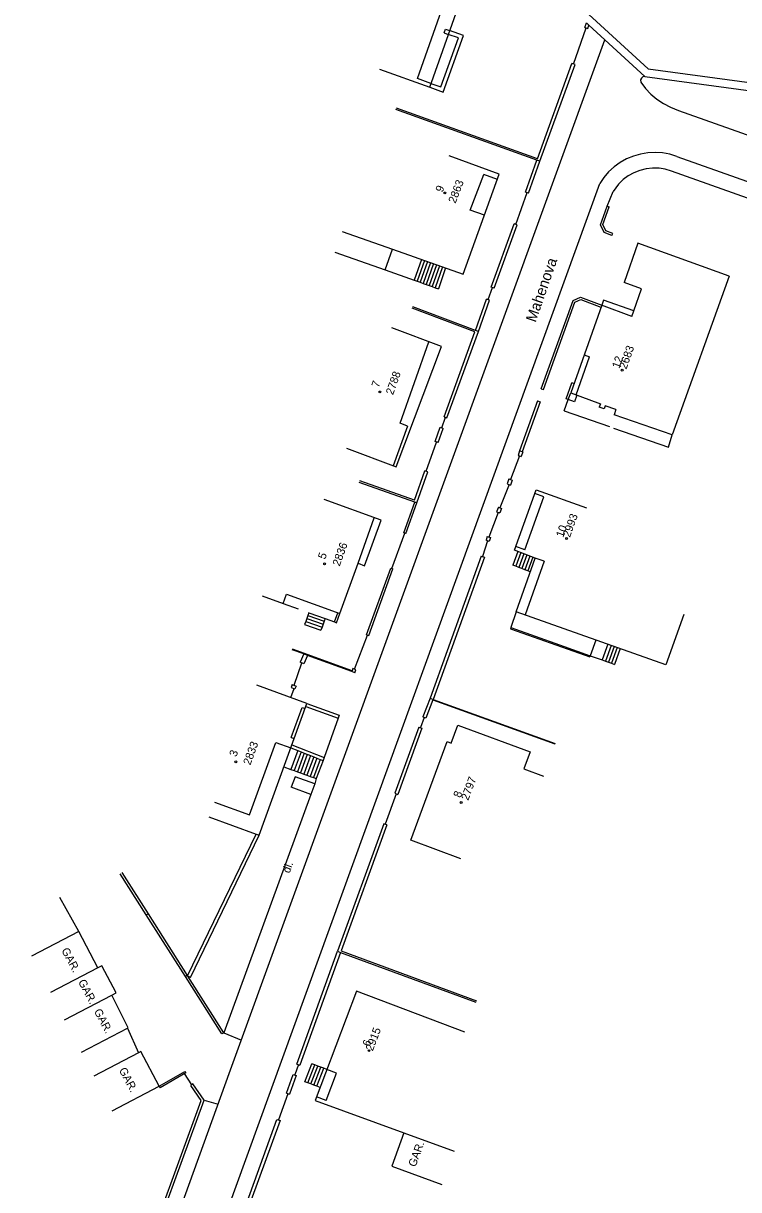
# Model space of a CAD drawing. Extents: x -584400 to -581602, y -1210894 to -1208793.
# Drawn here: x -583374.3 to -583307.2, y -1210426.9 to -1210317.6 of the extents above; entities that cross this region are included whole.
import ezdxf

# ---------------------------------------------------------------- set-up
doc = ezdxf.new("R2010")
doc.units = 0
for name, color, linetype in [('BUDOVY_MĚŘ', 7, 'Continuous'), ('NÁZVY_ULIC_TOK_SMĚR', 7, 'Continuous'), ('POMOC_POPIS', 7, 'Continuous'), ('ROZHRANÍ_PLOCH', 7, 'Continuous'), ('ZN_BUDOV', 7, 'Continuous'), ('ZN_DOPLŇKOVÉ', 7, 'Continuous'), ('Č_POPIS_EVID', 7, 'Continuous')]:
    doc.layers.add(name, color=color, linetype=linetype)

msp = doc.modelspace()

# ---------------------------------------------------------------- linework, layer by layer
at = {"layer": 'BUDOVY_MĚŘ'}
for points in [[(-583340.89, -1210321.89), (-583336.18, -1210323.56), (-583331.81, -1210311.19), (-583336.52, -1210309.52)], [(-583339.66, -1210338.75), (-583333.05, -1210341.08), (-583329.66, -1210331.71), (-583334.36, -1210330.01)], [(-583344.38, -1210337.08), (-583339.66, -1210338.75)], [(-583345.06, -1210339.03), (-583340.35, -1210340.69), (-583339.66, -1210338.75)], [(-583308.13, -1210341.26), (-583316.69, -1210338.18), (-583317.97, -1210341.88)], [(-583308.13, -1210341.26), (-583313.47, -1210356.13), (-583318.9, -1210354.27)], [(-583317.04, -1210344.52), (-583316.33, -1210342.45), (-583317.97, -1210341.88)], [(-583317.04, -1210344.52), (-583319.89, -1210343.51), (-583320.06, -1210344), (-583322.97, -1210352.19), (-583320.18, -1210353.22), (-583320.29, -1210353.53)], [(-583343.99, -1210357.39), (-583339.31, -1210359.15), (-583335.06, -1210347.86), (-583339.74, -1210346.1)], [(-583318.73, -1210353.75), (-583319.73, -1210353.41), (-583319.83, -1210353.69), (-583320.29, -1210353.53)], [(-583318.73, -1210353.75), (-583318.9, -1210354.27)], [(-583312.38, -1210372.97), (-583314.05, -1210377.68), (-583328.07, -1210372.71), (-583326.31, -1210367.68), (-583328.23, -1210366.94), (-583326.19, -1210361.29), (-583321.49, -1210362.99)], [(-583351.87, -1210371.23), (-583349.91, -1210371.94), (-583349.6, -1210371.07), (-583344.59, -1210372.87), (-583342.9, -1210368.17), (-583342.28, -1210368.4), (-583340.74, -1210364.13), (-583346.07, -1210362.21)], [(-583356.87, -1210391.94), (-583352.45, -1210393.55), (-583352.17, -1210393.65), (-583347.68, -1210381.3), (-583352.37, -1210379.59)], [(-583333.27, -1210395.86), (-583337.96, -1210394.12), (-583334.53, -1210384.88), (-583334.17, -1210385.01), (-583333.56, -1210383.35), (-583326.77, -1210385.84), (-583327.36, -1210387.43), (-583325.52, -1210388.11)], [(-583367.29, -1210406.08), (-583369.06, -1210402.67), (-583373.5, -1210404.98)], [(-583367.29, -1210406.08), (-583371.72, -1210408.39)], [(-583365.97, -1210408.63), (-583365.57, -1210408.42), (-583366.9, -1210405.88), (-583367.29, -1210406.08)], [(-583370.4, -1210410.93), (-583365.97, -1210408.63)], [(-583368.82, -1210413.97), (-583364.49, -1210411.71), (-583364.43, -1210411.68), (-583365.97, -1210408.63)], [(-583332.89, -1210412.11), (-583343.05, -1210408.27), (-583346.91, -1210418.5), (-583338.6, -1210421.54)], [(-583365.95, -1210419.47), (-583361.52, -1210417.16), (-583363.25, -1210413.91), (-583363.48, -1210414.03), (-583367.65, -1210416.21)], [(-583338.6, -1210421.54), (-583339.73, -1210424.64), (-583335.04, -1210426.36)], [(-583338.6, -1210421.54), (-583333.9, -1210423.26)]]:
    msp.add_lwpolyline(points, dxfattribs=at)
at = {"layer": 'ROZHRANÍ_PLOCH'}
for points in [[(-583336.06, -1210323.21), (-583337.33, -1210322.76), (-583333.38, -1210311.58)], [(-583334.81, -1210318.49), (-583334.69, -1210318.14), (-583334.31, -1210318.27)], [(-583374.39, -1210469.76), (-583354.84, -1210415.64), (-583319.76, -1210319.13)], [(-583336.18, -1210323.56), (-583334.91, -1210324.03), (-583333.01, -1210318.72), (-583334.31, -1210318.27)], [(-583336.06, -1210323.21), (-583335.13, -1210323.55), (-583333.49, -1210318.95), (-583334.44, -1210318.62)], [(-583334.81, -1210318.49), (-583334.44, -1210318.62)], [(-583316.03, -1210322.56), (-583316.21, -1210322.61), (-583316.34, -1210322.73), (-583316.42, -1210322.89), (-583316.41, -1210323.09), (-583315.96, -1210323.68), (-583315.45, -1210324.21), (-583314.89, -1210324.69), (-583314.27, -1210325.1), (-583313.62, -1210325.45), (-583312.85, -1210325.75), (-583292.67, -1210332.89)], [(-583313.01, -1210330.05), (-583293.77, -1210336.88), (-583274.64, -1210343.78), (-583274.01, -1210344.01), (-583273.4, -1210344.32), (-583272.84, -1210344.7), (-583272.32, -1210345.14), (-583271.87, -1210345.64), (-583271.47, -1210346.19), (-583271.14, -1210346.78), (-583270.88, -1210347.41), (-583270.7, -1210348.06), (-583270.59, -1210348.73), (-583270.57, -1210349.41), (-583270.62, -1210350.09), (-583270.76, -1210350.75), (-583270.94, -1210351.31), (-583322.23, -1210492)], [(-583313.01, -1210330.05), (-583313.68, -1210329.85), (-583314.36, -1210329.72), (-583315.05, -1210329.68), (-583315.74, -1210329.72), (-583316.43, -1210329.83), (-583317.09, -1210330.02), (-583317.73, -1210330.29), (-583318.34, -1210330.63), (-583318.9, -1210331.04), (-583319.41, -1210331.51), (-583319.86, -1210332.03), (-583320.25, -1210332.6)], [(-583294.52, -1210338.18), (-583313.52, -1210331.42), (-583314.1, -1210331.25), (-583314.69, -1210331.16), (-583315.3, -1210331.14), (-583315.9, -1210331.21), (-583316.48, -1210331.36), (-583317.04, -1210331.58), (-583317.57, -1210331.87), (-583318.05, -1210332.23), (-583318.48, -1210332.66), (-583319, -1210333.35)], [(-583331.05, -1210335.56), (-583332.39, -1210335.08), (-583331.1, -1210331.76)], [(-583329.84, -1210332.21), (-583331.1, -1210331.76)], [(-583348.95, -1210488.05), (-583367.37, -1210480.88), (-583368.02, -1210480.61), (-583368.64, -1210480.27), (-583369.21, -1210479.87), (-583369.73, -1210479.4), (-583370.2, -1210478.87), (-583370.6, -1210478.3), (-583370.93, -1210477.68), (-583371.2, -1210477.03), (-583371.38, -1210476.36), (-583371.49, -1210475.67), (-583371.52, -1210474.97), (-583371.47, -1210474.27), (-583371.35, -1210473.63), (-583354.33, -1210426.52), (-583320.25, -1210332.6)], [(-583319.54, -1210334.7), (-583319, -1210333.35)], [(-583336.95, -1210339.7), (-583337.64, -1210341.65)], [(-583336.67, -1210339.8), (-583337.35, -1210341.75)], [(-583336.38, -1210339.9), (-583337.07, -1210341.85)], [(-583336.1, -1210340), (-583336.79, -1210341.95)], [(-583340.35, -1210340.69), (-583337.64, -1210341.65)], [(-583335.82, -1210340.1), (-583336.5, -1210342.05)], [(-583335.54, -1210340.2), (-583336.22, -1210342.15)], [(-583335.25, -1210340.3), (-583335.94, -1210342.25)], [(-583334.97, -1210340.4), (-583335.66, -1210342.35)], [(-583334.69, -1210340.5), (-583335.37, -1210342.45)], [(-583337.64, -1210341.65), (-583337.35, -1210341.75)], [(-583337.35, -1210341.75), (-583337.07, -1210341.85)], [(-583337.07, -1210341.85), (-583336.79, -1210341.95)], [(-583336.79, -1210341.95), (-583336.5, -1210342.05)], [(-583336.5, -1210342.05), (-583336.22, -1210342.15)], [(-583336.22, -1210342.15), (-583335.94, -1210342.25)], [(-583335.94, -1210342.25), (-583335.66, -1210342.35)], [(-583335.66, -1210342.35), (-583335.37, -1210342.45)], [(-583317.24, -1210345.04), (-583320.07, -1210344)], [(-583317.24, -1210345.04), (-583317.04, -1210344.52)], [(-583338.27, -1210355.31), (-583338.94, -1210355.04), (-583336.25, -1210347.41)], [(-583322.45, -1210352.38), (-583321.19, -1210348.82)], [(-583321.71, -1210348.63), (-583321.19, -1210348.82)], [(-583323.2, -1210352.84), (-583323.38, -1210352.77), (-583322.85, -1210351.28)], [(-583322.67, -1210351.34), (-583322.85, -1210351.28)], [(-583323.57, -1210353.89), (-583323.2, -1210352.84)], [(-583323.2, -1210352.84), (-583322.97, -1210352.19)], [(-583322.38, -1210352.41), (-583322.61, -1210353.06), (-583323.2, -1210352.84)], [(-583323.57, -1210353.89), (-583319.34, -1210355.37)], [(-583338.27, -1210355.31), (-583339.6, -1210359.05)], [(-583318.96, -1210355.5), (-583313.81, -1210357.28), (-583313.47, -1210356.13)], [(-583327.26, -1210366.9), (-583325.47, -1210361.95), (-583326.32, -1210361.64)], [(-583342.9, -1210368.17), (-583341.37, -1210363.9)], [(-583327.91, -1210367.06), (-583328.4, -1210368.34)], [(-583327.63, -1210367.17), (-583328.12, -1210368.45)], [(-583327.26, -1210366.9), (-583328.11, -1210366.59)], [(-583327.35, -1210367.28), (-583327.84, -1210368.56)], [(-583327.07, -1210367.38), (-583327.56, -1210368.67)], [(-583328.12, -1210368.45), (-583328.4, -1210368.34)], [(-583327.84, -1210368.56), (-583328.12, -1210368.45)], [(-583326.79, -1210367.49), (-583327.28, -1210368.77)], [(-583325.46, -1210367.97), (-583327.22, -1210373.01)], [(-583326.51, -1210367.6), (-583327, -1210368.88)], [(-583325.46, -1210367.97), (-583326.31, -1210367.68)], [(-583327.56, -1210368.67), (-583327.84, -1210368.56)], [(-583327.28, -1210368.77), (-583327.56, -1210368.67)], [(-583327, -1210368.88), (-583327.28, -1210368.77)], [(-583326.76, -1210368.97), (-583327, -1210368.88)], [(-583349.91, -1210371.94), (-583348.5, -1210372.44)], [(-583347.5, -1210372.8), (-583347.59, -1210373.05)], [(-583347.56, -1210372.78), (-583347.5, -1210372.8)], [(-583347.5, -1210372.8), (-583345.98, -1210373.35)], [(-583345.09, -1210373.67), (-583344.78, -1210372.8)], [(-583328.07, -1210372.71), (-583328.57, -1210374.2)], [(-583347.8, -1210373.62), (-583347.9, -1210373.9), (-583346.38, -1210374.45)], [(-583347.7, -1210373.34), (-583347.8, -1210373.62)], [(-583347.8, -1210373.62), (-583346.27, -1210374.16)], [(-583347.59, -1210373.05), (-583347.7, -1210373.34)], [(-583347.7, -1210373.34), (-583346.17, -1210373.88)], [(-583347.59, -1210373.05), (-583346.07, -1210373.6)], [(-583346.17, -1210373.88), (-583346.27, -1210374.16)], [(-583346.07, -1210373.6), (-583346.17, -1210373.88)], [(-583345.98, -1210373.35), (-583346.07, -1210373.6)], [(-583345.98, -1210373.35), (-583345.09, -1210373.67)], [(-583345.09, -1210373.67), (-583344.91, -1210373.74), (-583344.59, -1210372.87)], [(-583346.27, -1210374.16), (-583346.38, -1210374.45)], [(-583328.57, -1210374.2), (-583328.6, -1210374.3), (-583324.89, -1210375.61), (-583321.17, -1210376.93)], [(-583328.57, -1210374.2), (-583324.02, -1210375.81), (-583321.14, -1210376.83)], [(-583320.61, -1210375.36), (-583321.14, -1210376.83)], [(-583319.5, -1210375.75), (-583320.03, -1210377.22)], [(-583319.18, -1210375.86), (-583319.7, -1210377.34)], [(-583318.9, -1210375.96), (-583319.42, -1210377.44)], [(-583318.62, -1210376.06), (-583319.14, -1210377.54)], [(-583321.14, -1210376.83), (-583321.17, -1210376.93)], [(-583321.14, -1210376.83), (-583320.03, -1210377.22)], [(-583320.03, -1210377.22), (-583319.7, -1210377.34)], [(-583318.33, -1210376.16), (-583318.86, -1210377.64)], [(-583319.7, -1210377.34), (-583319.42, -1210377.44)], [(-583319.42, -1210377.44), (-583319.14, -1210377.54)], [(-583319.14, -1210377.54), (-583318.86, -1210377.64)], [(-583347.78, -1210381.58), (-583344.75, -1210382.69)], [(-583347.68, -1210381.3), (-583344.65, -1210382.41), (-583344.75, -1210382.69)], [(-583349.15, -1210384.49), (-583348.13, -1210381.67), (-583347.85, -1210381.77)], [(-583344.75, -1210382.69), (-583346.06, -1210386.37)], [(-583349.15, -1210384.49), (-583348.88, -1210384.59)], [(-583356.36, -1210390.54), (-583353.07, -1210391.73), (-583350.61, -1210384.96), (-583349.19, -1210385.47)], [(-583349.19, -1210385.47), (-583348.54, -1210385.72)], [(-583348.54, -1210385.72), (-583349.18, -1210387.48)], [(-583349.09, -1210385.19), (-583346.06, -1210386.37)], [(-583348.24, -1210385.84), (-583348.88, -1210387.59)], [(-583347.94, -1210385.95), (-583348.58, -1210387.7)], [(-583348.54, -1210385.72), (-583348.24, -1210385.84)], [(-583348.24, -1210385.84), (-583347.94, -1210385.95)], [(-583347.94, -1210385.95), (-583347.35, -1210386.18)], [(-583347.65, -1210386.08), (-583348.28, -1210387.81)], [(-583347.35, -1210386.18), (-583347.98, -1210387.92)], [(-583347.05, -1210386.3), (-583347.68, -1210388.03)], [(-583346.75, -1210386.42), (-583347.37, -1210388.14)], [(-583347.35, -1210386.18), (-583347.05, -1210386.3)], [(-583346.45, -1210386.54), (-583347.07, -1210388.25)], [(-583347.05, -1210386.3), (-583346.75, -1210386.42)], [(-583346.17, -1210386.65), (-583346.82, -1210388.34)], [(-583346.75, -1210386.42), (-583346.45, -1210386.54)], [(-583346.45, -1210386.54), (-583346.17, -1210386.65)], [(-583346.06, -1210386.37), (-583346.17, -1210386.65)], [(-583349.84, -1210387.24), (-583349.18, -1210387.48)], [(-583349.18, -1210387.48), (-583348.88, -1210387.59)], [(-583348.88, -1210387.59), (-583348.58, -1210387.7)], [(-583348.58, -1210387.7), (-583348.28, -1210387.81)], [(-583348.28, -1210387.81), (-583347.98, -1210387.92)], [(-583347.98, -1210387.92), (-583347.68, -1210388.03)], [(-583347.68, -1210388.03), (-583347.37, -1210388.14)], [(-583347.37, -1210388.14), (-583347.07, -1210388.25)], [(-583346.94, -1210388.84), (-583348.78, -1210388.18), (-583349.16, -1210389.16)], [(-583347.32, -1210389.82), (-583349.16, -1210389.16)], [(-583346.94, -1210388.84), (-583347.32, -1210389.82)], [(-583347.07, -1210388.25), (-583346.82, -1210388.34)], [(-583346.82, -1210388.34), (-583346.94, -1210388.84)], [(-583347.32, -1210389.82), (-583355.48, -1210412.15)], [(-583355.48, -1210412.15), (-583355.65, -1210412.26)], [(-583355.48, -1210412.15), (-583353.82, -1210412.85)], [(-583347.6, -1210416.85), (-583347.88, -1210416.74), (-583347.23, -1210415.06)], [(-583347.6, -1210416.85), (-583346.95, -1210415.16)], [(-583347.32, -1210416.95), (-583346.67, -1210415.27)], [(-583346.95, -1210415.16), (-583347.23, -1210415.06)], [(-583347.04, -1210417.06), (-583346.39, -1210415.37)], [(-583346.67, -1210415.27), (-583346.95, -1210415.16)], [(-583346.39, -1210415.37), (-583346.67, -1210415.27)], [(-583346.11, -1210415.48), (-583346.39, -1210415.37)], [(-583346.76, -1210417.17), (-583346.11, -1210415.48)], [(-583345.82, -1210415.59), (-583346.11, -1210415.48)], [(-583345.87, -1210418.51), (-583344.9, -1210415.94), (-583345.82, -1210415.59)], [(-583347.32, -1210416.95), (-583347.6, -1210416.85)], [(-583347.04, -1210417.06), (-583347.32, -1210416.95)], [(-583346.76, -1210417.17), (-583347.04, -1210417.06)], [(-583346.45, -1210417.28), (-583346.76, -1210417.17)], [(-583357.32, -1210418.46), (-583356, -1210418.85)], [(-583345.87, -1210418.51), (-583346.79, -1210418.16)]]:
    msp.add_lwpolyline(points, dxfattribs=at)
at = {"layer": 'ZN_BUDOV'}
for centre in [(-583334.75, -1210333.48), (-583318.15, -1210350.07), (-583340.86, -1210352.12), (-583323.35, -1210365.85), (-583346.03, -1210368.22), (-583354.34, -1210386.78), (-583333.24, -1210390.58), (-583341.87, -1210413.83)]:
    msp.add_circle(centre, 0.0875, dxfattribs=at)
at = {"layer": 'ZN_DOPLŇKOVÉ'}
for points in [[(-583333.18, -1210305.83), (-583315.7, -1210321.84), (-583291.2, -1210325.16), (-583261.83, -1210329.21)], [(-583322.7, -1210321.4), (-583321.51, -1210318.02)], [(-583321.65, -1210317.97), (-583321.5, -1210317.55)], [(-583321.65, -1210317.97), (-583321.37, -1210318.07), (-583321.26, -1210317.77)], [(-583321.5, -1210317.55), (-583321.26, -1210317.77)], [(-583321.26, -1210317.77), (-583316.03, -1210322.56), (-583291.3, -1210325.9), (-583261.77, -1210329.98)], [(-583326.09, -1210330.28), (-583322.85, -1210321.35)], [(-583325.85, -1210330.51), (-583322.56, -1210321.45), (-583322.85, -1210321.35)], [(-583326.13, -1210330.41), (-583339.34, -1210325.66)], [(-583326.09, -1210330.28), (-583339.3, -1210325.54)], [(-583327.21, -1210333.39), (-583326.13, -1210330.41)], [(-583326.92, -1210333.49), (-583325.85, -1210330.51)], [(-583325.85, -1210330.51), (-583326.13, -1210330.41)], [(-583328.1, -1210336.42), (-583327.06, -1210333.44)], [(-583326.92, -1210333.49), (-583327.21, -1210333.39)], [(-583319.1, -1210337.46), (-583319.83, -1210337.19), (-583320.17, -1210336.45), (-583319.54, -1210334.7), (-583319.35, -1210334.77)], [(-583319.1, -1210337.46), (-583319.03, -1210337.27), (-583319.69, -1210337.03), (-583319.96, -1210336.44), (-583319.35, -1210334.77)], [(-583330.42, -1210342.3), (-583328.25, -1210336.36)], [(-583330.14, -1210342.4), (-583327.97, -1210336.46), (-583328.25, -1210336.36)], [(-583330.7, -1210343.47), (-583330.29, -1210342.34)], [(-583330.14, -1210342.4), (-583330.42, -1210342.3)], [(-583325.72, -1210351.82), (-583322.73, -1210343.55), (-583322.04, -1210343.25), (-583320.06, -1210344)], [(-583331.94, -1210346.5), (-583337.82, -1210344.28)], [(-583331.89, -1210346.36), (-583337.77, -1210344.14)], [(-583331.89, -1210346.36), (-583330.85, -1210343.42)], [(-583331.61, -1210346.47), (-583330.57, -1210343.52), (-583330.85, -1210343.42)], [(-583325.72, -1210351.82), (-583325.53, -1210351.88), (-583322.57, -1210343.7), (-583322.03, -1210343.46), (-583320.14, -1210344.18)], [(-583334.84, -1210354.44), (-583334.56, -1210354.54), (-583331.61, -1210346.47)], [(-583334.84, -1210354.44), (-583331.94, -1210346.5)], [(-583331.61, -1210346.47), (-583331.89, -1210346.36)], [(-583326.08, -1210352.96), (-583327.75, -1210357.63)], [(-583326.08, -1210352.96), (-583325.84, -1210353.04), (-583327.51, -1210357.72)], [(-583335.05, -1210355.49), (-583334.7, -1210354.49)], [(-583335.68, -1210356.76), (-583335.2, -1210355.43)], [(-583335.39, -1210356.87), (-583334.91, -1210355.54)], [(-583335.2, -1210355.43), (-583334.91, -1210355.54)], [(-583336.5, -1210359.55), (-583335.54, -1210356.81)], [(-583335.39, -1210356.87), (-583335.68, -1210356.76)], [(-583327.75, -1210358.11), (-583328.6, -1210360.32)], [(-583327.75, -1210357.63), (-583327.9, -1210358.06), (-583327.75, -1210358.11)], [(-583327.51, -1210357.72), (-583327.75, -1210357.63)], [(-583327.75, -1210358.11), (-583327.6, -1210358.16)], [(-583327.44, -1210357.74), (-583327.6, -1210358.16)], [(-583327.44, -1210357.74), (-583327.51, -1210357.72)], [(-583337.61, -1210362.27), (-583336.64, -1210359.5)], [(-583337.38, -1210362.52), (-583336.36, -1210359.6), (-583336.64, -1210359.5)], [(-583337.57, -1210362.45), (-583342.79, -1210360.59)], [(-583337.61, -1210362.27), (-583342.74, -1210360.45)], [(-583328.74, -1210360.8), (-583329.6, -1210362.98)], [(-583328.75, -1210360.27), (-583328.91, -1210360.74), (-583328.6, -1210360.84)], [(-583328.75, -1210360.27), (-583328.6, -1210360.32)], [(-583328.6, -1210360.32), (-583328.45, -1210360.37), (-583328.6, -1210360.84)], [(-583338.41, -1210365.38), (-583338.6, -1210365.31), (-583337.57, -1210362.45)], [(-583338.41, -1210365.38), (-583337.38, -1210362.52)], [(-583337.38, -1210362.52), (-583337.57, -1210362.45)], [(-583329.74, -1210362.92), (-583329.91, -1210363.34), (-583329.61, -1210363.46)], [(-583329.74, -1210362.92), (-583329.44, -1210363.04), (-583329.61, -1210363.46)], [(-583329.76, -1210363.4), (-583330.64, -1210365.71)], [(-583339.72, -1210368.66), (-583338.5, -1210365.35)], [(-583330.76, -1210366.07), (-583331.24, -1210367.55)], [(-583330.78, -1210365.66), (-583330.48, -1210365.76), (-583330.6, -1210366.12), (-583330.9, -1210366.02)], [(-583330.78, -1210365.66), (-583330.9, -1210366.02)], [(-583331.36, -1210367.5), (-583336.14, -1210380.82)], [(-583331.06, -1210367.61), (-583335.86, -1210380.92)], [(-583331.36, -1210367.5), (-583331.06, -1210367.61)], [(-583342.09, -1210374.88), (-583339.82, -1210368.62)], [(-583342.09, -1210374.88), (-583341.9, -1210374.95), (-583339.63, -1210368.69)], [(-583339.82, -1210368.62), (-583339.63, -1210368.69)], [(-583343.22, -1210378.09), (-583342, -1210374.92)], [(-583347.98, -1210376.67), (-583349.06, -1210376.27)], [(-583343.45, -1210378.26), (-583349.04, -1210376.22)], [(-583347.98, -1210376.67), (-583348.32, -1210377.45)], [(-583347.62, -1210376.8), (-583347.97, -1210377.6), (-583348.32, -1210377.45)], [(-583347.62, -1210376.8), (-583347.98, -1210376.67)], [(-583343.47, -1210378.32), (-583347.62, -1210376.8)], [(-583348.89, -1210379.6), (-583348.17, -1210377.51)], [(-583343.45, -1210378.26), (-583343.47, -1210378.32)], [(-583343.19, -1210378.42), (-583343.47, -1210378.32)], [(-583343.19, -1210378.42), (-583343.09, -1210378.14), (-583343.37, -1210378.03), (-583343.45, -1210378.26)], [(-583349.18, -1210380.75), (-583348.89, -1210379.91)], [(-583349.06, -1210379.53), (-583349.16, -1210379.81), (-583348.81, -1210379.94)], [(-583349.06, -1210379.53), (-583348.7, -1210379.67), (-583348.81, -1210379.94)], [(-583336.14, -1210380.82), (-583336.82, -1210382.57)], [(-583335.88, -1210380.97), (-583336.54, -1210382.68), (-583336.82, -1210382.57)], [(-583336.14, -1210380.82), (-583335.86, -1210380.92)], [(-583335.86, -1210380.92), (-583335.88, -1210380.97)], [(-583335.88, -1210380.97), (-583324.44, -1210385.1)], [(-583335.86, -1210380.92), (-583324.42, -1210385.04)], [(-583336.69, -1210382.62), (-583337.05, -1210383.57)], [(-583337.19, -1210383.52), (-583339.46, -1210389.72), (-583339.17, -1210389.82)], [(-583336.91, -1210383.62), (-583339.17, -1210389.82)], [(-583337.19, -1210383.52), (-583336.91, -1210383.62)], [(-583339.33, -1210389.77), (-583340.37, -1210392.62)], [(-583358.87, -1210406.82), (-583352.45, -1210393.55)], [(-583340.2, -1210392.68), (-583340.49, -1210392.58), (-583344.81, -1210404.52)], [(-583340.2, -1210392.68), (-583344.47, -1210404.49), (-583331.8, -1210409.15)], [(-583358.61, -1210406.97), (-583352.17, -1210393.65)], [(-583362.74, -1210401.12), (-583365.2, -1210397.25)], [(-583365.03, -1210397.14), (-583362.57, -1210401.01), (-583358.9, -1210406.78)], [(-583369.06, -1210402.67), (-583370.84, -1210399.47)], [(-583362.74, -1210401.12), (-583362.57, -1210401.01)], [(-583359.07, -1210406.89), (-583362.74, -1210401.12)], [(-583348.64, -1210415.09), (-583344.81, -1210404.52)], [(-583344.81, -1210404.52), (-583344.53, -1210404.62)], [(-583344.53, -1210404.62), (-583348.36, -1210415.19)], [(-583344.53, -1210404.62), (-583331.86, -1210409.29)], [(-583358.9, -1210406.78), (-583359.07, -1210406.89)], [(-583355.65, -1210412.26), (-583359.07, -1210406.89)], [(-583358.87, -1210406.82), (-583358.9, -1210406.78)], [(-583358.85, -1210406.86), (-583358.87, -1210406.82)], [(-583358.61, -1210406.97), (-583358.85, -1210406.86)], [(-583355.48, -1210412.15), (-583358.85, -1210406.86)], [(-583364.49, -1210411.71), (-583363.48, -1210414.03)], [(-583348.48, -1210415.14), (-583348.82, -1210416.11)], [(-583348.64, -1210415.09), (-583348.36, -1210415.19)], [(-583361.52, -1210417.16), (-583359.14, -1210415.78), (-583359.05, -1210415.92)], [(-583359.05, -1210415.92), (-583361.44, -1210417.3)], [(-583358.48, -1210417.02), (-583359.15, -1210415.98)], [(-583349.61, -1210417.82), (-583348.97, -1210416.06), (-583348.69, -1210416.16)], [(-583348.69, -1210416.16), (-583349.33, -1210417.92)], [(-583365.68, -1210440.73), (-583363.63, -1210435.06), (-583357.6, -1210418.5), (-583358.58, -1210417.1)], [(-583365.44, -1210440.82), (-583363.4, -1210435.15), (-583357.32, -1210418.46), (-583358.37, -1210416.95), (-583358.58, -1210417.1)], [(-583361.52, -1210417.16), (-583361.44, -1210417.3)], [(-583349.47, -1210417.87), (-583350.36, -1210420.32)], [(-583349.61, -1210417.82), (-583349.33, -1210417.92)], [(-583353.29, -1210428), (-583350.5, -1210420.27), (-583350.21, -1210420.37)], [(-583350.21, -1210420.37), (-583352.94, -1210427.91)]]:
    msp.add_lwpolyline(points, dxfattribs=at)

# ---------------------------------------------------------------- texts
at = {"layer": 'NÁZVY_ULIC_TOK_SMĚR'}
msp.add_text('Mahenova', height=1, rotation=70.8751, dxfattribs=at).set_placement((-583326.26, -1210345.66))
at = {"layer": 'POMOC_POPIS'}
for s, rotation, p in [('dl.', 69.9193, (-583349.32, -1210397.26)), ('GAR.', 298.0706, (-583370.72, -1210404.43)), ('GAR.', 298.0706, (-583369.15, -1210407.39)), ('GAR.', 298.0706, (-583367.67, -1210410.14)), ('GAR.', 298.0706, (-583365.33, -1210415.65)), ('GAR.', 69.8968, (-583337.51, -1210424.78))]:
    msp.add_text(s, height=0.75, rotation=rotation, dxfattribs=at).set_placement(p)
at = {"layer": 'Č_POPIS_EVID'}
for s, rotation, p in [('2863', 68.8644, (-583333.77, -1210334.51)), ('9', 68.8644, (-583334.98, -1210333.47)), ('12', 70.4809, (-583318.42, -1210349.97)), ('2683', 70.4809, (-583317.75, -1210350.04)), ('2788', 70.5753, (-583339.62, -1210352.45)), ('7', 70.5753, (-583340.96, -1210351.76)), ('2993', 70.1434, (-583323.04, -1210365.79)), ('10', 70.1434, (-583323.68, -1210365.81)), ('2836', 70.2033, (-583344.62, -1210368.49)), ('5', 70.2033, (-583345.98, -1210367.85)), ('2833', 70.0176, (-583352.99, -1210387.13)), ('3', 70.0176, (-583354.3, -1210386.35)), ('2797', 69.6106, (-583332.57, -1210390.44)), ('8', 69.6106, (-583333.3, -1210390.19)), ('2915', 69.2918, (-583341.52, -1210413.92)), ('6', 69.2918, (-583341.82, -1210413.5))]:
    msp.add_text(s, height=0.75, rotation=rotation, dxfattribs=at).set_placement(p)

doc.saveas('drawing.dxf')
